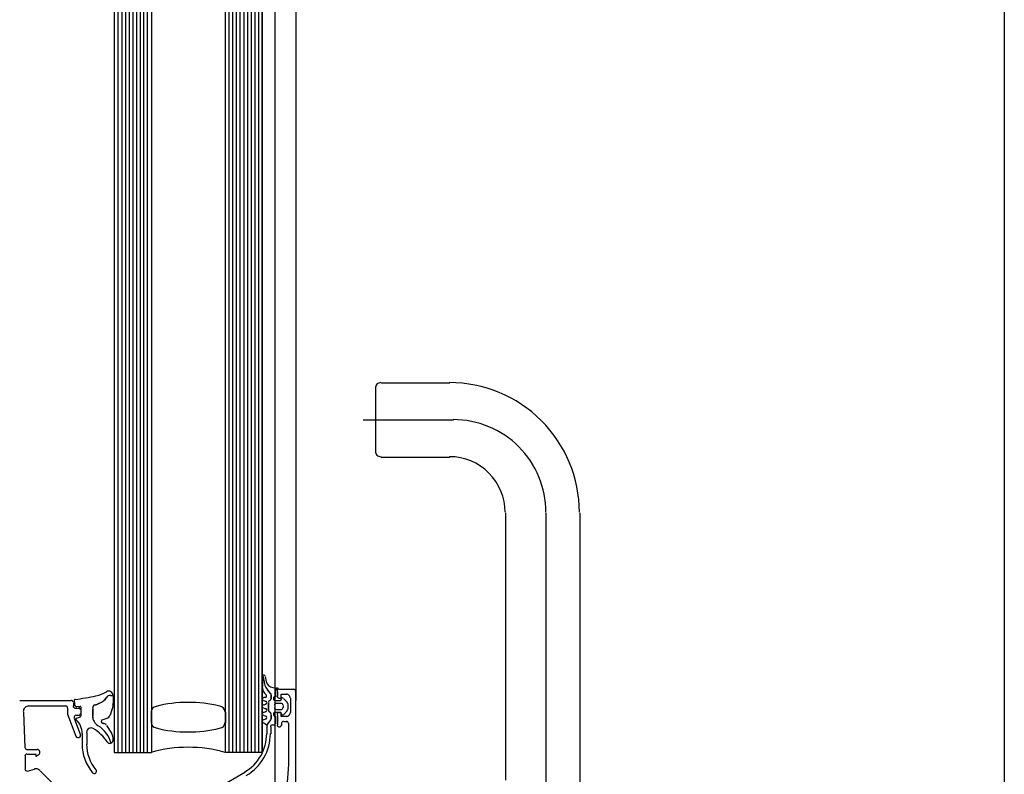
# Model space of a CAD drawing. Extents: x 2 to 87, y -108 to 11.
# Tile 339 of 352: x 49.762 to 50.028, y -12.222 to -12.018. Entities that reach past the tile are written whole.
import ezdxf

# ---------------------------------------------------------------- set-up
doc = ezdxf.new("R2010")
doc.units = 0
doc.header["$MEASUREMENT"] = 0
doc.linetypes.add('$BER_SCHNITTEBENE_1_2_', pattern=[1.001, 0.001, -1])
for name, color, linetype in [('13', 7, 'CONTINUOUS'), ('2', 7, 'CONTINUOUS'), ('23', 7, 'CONTINUOUS'), ('32', 7, 'CONTINUOUS'), ('8', 7, 'CONTINUOUS')]:
    doc.layers.add(name, color=color, linetype=linetype)

msp = doc.modelspace()

# ---------------------------------------------------------------- linework, layer by layer
at = {"layer": '13', "color": 62, "linetype": 'Continuous'}
msp.add_line((49.83090000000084, -11.18309999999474), (49.83090000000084, -12.28310000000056), dxfattribs=at)
at = {"layer": '2', "color": 62, "linetype": 'Continuous'}
msp.add_line((50.02759999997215, -11.18309999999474), (50.02759999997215, -12.28310000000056), dxfattribs=at)
at = {"layer": '23', "color": 62, "linetype": 'Continuous'}
for p, q in [((49.78759999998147, -11.23910000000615), (49.78759999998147, -12.21610000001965)), ((49.78859999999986, -11.23910000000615), (49.78859999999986, -12.21610000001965)), ((49.78959999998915, -11.23910000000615), (49.78959999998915, -12.21610000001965)), ((49.79059999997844, -11.23910000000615), (49.79059999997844, -12.21610000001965)), ((49.79159999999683, -11.23910000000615), (49.79159999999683, -12.21610000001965)), ((49.79259999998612, -11.23910000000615), (49.79259999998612, -12.21610000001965)), ((49.79359999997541, -11.23910000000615), (49.79359999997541, -12.21610000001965)), ((49.79459999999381, -11.23910000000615), (49.79459999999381, -12.21610000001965)), ((49.79549999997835, -11.23910000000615), (49.79549999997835, -12.21610000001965)), ((49.79649999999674, -11.23910000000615), (49.79649999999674, -12.21610000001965)), ((49.79759999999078, -11.23910000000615), (49.79759999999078, -12.21610000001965)), ((49.81749999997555, -11.23910000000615), (49.81749999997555, -12.21610000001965)), ((49.81849999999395, -11.23910000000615), (49.81849999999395, -12.21610000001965)), ((49.81949999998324, -11.23910000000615), (49.81949999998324, -12.21610000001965)), ((49.82049999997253, -11.23910000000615), (49.82049999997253, -12.21610000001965)), ((49.82149999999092, -11.23910000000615), (49.82149999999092, -12.21610000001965)), ((49.82249999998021, -11.23910000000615), (49.82249999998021, -12.21610000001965)), ((49.8234999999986, -11.23910000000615), (49.8234999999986, -12.21610000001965)), ((49.82449999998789, -11.23910000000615), (49.82449999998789, -12.21610000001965)), ((49.82549999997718, -11.23910000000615), (49.82549999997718, -12.21610000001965)), ((49.82649999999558, -11.23910000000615), (49.82649999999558, -12.21610000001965)), ((49.82749999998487, -12.21610000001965), (49.82749999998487, -11.23910000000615)), ((49.82749999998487, -11.23910000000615), (49.82749999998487, -12.21610000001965)), ((49.83659999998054, -11.25310000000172), (49.83659999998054, -12.20209999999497)), ((49.79759999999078, -12.20810000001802), (49.79759999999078, -12.20519999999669)), ((49.8175999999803, -12.20519999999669), (49.8175999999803, -12.20810000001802)), ((49.78759999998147, -12.21610000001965), (49.79759999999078, -12.21610000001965)), ((49.82759999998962, -12.21610000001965), (49.8175999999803, -12.21610000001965))]:
    msp.add_line(p, q, dxfattribs=at)
for centre, radius, start, end in [((49.79913640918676, -12.2052575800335), 0.001635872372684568, 99.75912222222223, 174.6650944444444), ((49.80750811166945, -12.23773044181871), 0.0351652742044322, 75.9607166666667, 104.2381388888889), ((49.81587958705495, -12.20524097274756), 0.001633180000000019, 4.548677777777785, 84.40720833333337), ((49.79913643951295, -12.20786943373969), 0.001636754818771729, 185.6452861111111, 260.2520027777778), ((49.807508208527, -12.17539992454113), 0.03516289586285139, 255.7610388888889, 283.9894388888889), ((49.81587958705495, -12.20789182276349), 0.001633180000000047, 274.5305805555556, 355.4513222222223), ((49.80750762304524, -12.25186274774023), 0.03718140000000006, 74.39780833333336, 105.6021944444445)]:
    msp.add_arc(centre, radius, start, end, dxfattribs=at)
at = {"layer": '32', "color": 62, "linetype": 'Continuous'}
for p, q in [((49.85959999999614, -12.11639999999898), (49.87809999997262, -12.11639999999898)), ((49.8580999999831, -12.13490000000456), (49.8580999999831, -12.11790000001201)), ((49.85959999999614, -12.1364000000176), (49.87809999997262, -12.1364000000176)), ((49.89309999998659, -12.15140000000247), (49.89309999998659, -12.22359999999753)), ((49.91309999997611, -12.15140000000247), (49.91309999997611, -12.22550000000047)), ((49.82779999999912, -12.19570000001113), (49.82759999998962, -12.19539999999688)), ((49.82779999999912, -12.19570000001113), (49.82759999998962, -12.19539999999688)), ((49.82759999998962, -12.19560000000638), (49.82759999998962, -12.19830000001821)), ((49.82829999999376, -12.19560000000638), (49.82859999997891, -12.19700000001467)), ((49.82979999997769, -12.20029999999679), (49.82889999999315, -12.19920000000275)), ((49.82979999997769, -12.20029999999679), (49.8289999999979, -12.19920000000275)), ((49.83039999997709, -12.19860000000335), (49.83150000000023, -12.1987000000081)), ((49.83159999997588, -12.19960000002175), (49.83159999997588, -12.20089999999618)), ((49.83609999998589, -12.199099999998), (49.83209999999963, -12.199099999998)), ((49.83659999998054, -12.27160000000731), (49.83659999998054, -12.19960000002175)), ((49.76209999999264, -12.20209999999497), (49.77609999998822, -12.20209999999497)), ((49.77709999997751, -12.20360000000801), (49.77689999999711, -12.20219999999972)), ((49.78729999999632, -12.20080000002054), (49.78659999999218, -12.20070000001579)), ((49.82789999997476, -12.20209999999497), (49.82849999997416, -12.20230000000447)), ((49.82839999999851, -12.20130000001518), (49.82799999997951, -12.20130000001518)), ((49.82949999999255, -12.20209999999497), (49.82969999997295, -12.20200000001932)), ((49.82949999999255, -12.20209999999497), (49.82969999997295, -12.20200000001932)), ((49.82989999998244, -12.20160000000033), (49.82989999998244, -12.20060000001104)), ((49.82999999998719, -12.20160000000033), (49.82999999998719, -12.20060000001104)), ((49.83109999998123, -12.20209999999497), (49.83239999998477, -12.20209999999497)), ((49.83269999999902, -12.20180000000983), (49.83269999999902, -12.20170000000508)), ((49.83319999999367, -12.20149999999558), (49.83419999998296, -12.20250000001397)), ((49.8350999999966, -12.20140000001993), (49.8350999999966, -12.20540000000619)), ((49.77459999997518, -12.20360000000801), (49.76459999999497, -12.20360000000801)), ((49.77509999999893, -12.20560000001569), (49.77509999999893, -12.20410000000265)), ((49.77659999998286, -12.20260000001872), (49.77659999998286, -12.20360000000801)), ((49.77709999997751, -12.20410000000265), (49.7780999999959, -12.20410000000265)), ((49.77839999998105, -12.20370000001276), (49.77749999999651, -12.20380000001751)), ((49.77859999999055, -12.2045999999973), (49.77859999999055, -12.20560000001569)), ((49.7786999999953, -12.20620000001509), (49.7786999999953, -12.2039999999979)), ((49.78179999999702, -12.20630000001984), (49.78179999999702, -12.2042000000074)), ((49.78179999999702, -12.2042000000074), (49.78179999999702, -12.20630000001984)), ((49.78249999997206, -12.20329999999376), (49.7835999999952, -12.20279999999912)), ((49.7835999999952, -12.20279999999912), (49.78249999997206, -12.20329999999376)), ((49.78729999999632, -12.20339999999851), (49.78649999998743, -12.20600000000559)), ((49.82849999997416, -12.20310000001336), (49.82789999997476, -12.20329999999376)), ((49.82789999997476, -12.20410000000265), (49.82849999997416, -12.20430000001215)), ((49.8291999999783, -12.2048000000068), (49.8291999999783, -12.20260000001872)), ((49.82929999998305, -12.2048000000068), (49.82929999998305, -12.20260000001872)), ((49.83090000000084, -12.20339999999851), (49.83090000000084, -12.2039999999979)), ((49.83269999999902, -12.20290000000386), (49.83139999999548, -12.20290000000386)), ((49.83139999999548, -12.20450000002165), (49.83269999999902, -12.20450000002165)), ((49.83319999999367, -12.2039999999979), (49.83319999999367, -12.20339999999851)), ((49.83419999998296, -12.20490000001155), (49.83319999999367, -12.20590000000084)), ((49.83439999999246, -12.20290000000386), (49.83439999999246, -12.20450000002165)), ((49.76309999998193, -12.20519999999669), (49.76350000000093, -12.21480000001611)), ((49.77729999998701, -12.21180000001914), (49.77509999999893, -12.20579999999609)), ((49.77679999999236, -12.20680000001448), (49.7784999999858, -12.21140000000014)), ((49.7780999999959, -12.20610000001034), (49.77729999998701, -12.20610000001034)), ((49.77749999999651, -12.20680000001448), (49.7784999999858, -12.20650000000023)), ((49.78559999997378, -12.20690000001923), (49.78449999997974, -12.20730000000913)), ((49.82849999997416, -12.20510000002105), (49.82789999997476, -12.20530000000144)), ((49.82789999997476, -12.20610000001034), (49.82849999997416, -12.20630000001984)), ((49.82849999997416, -12.20709999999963), (49.82789999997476, -12.20730000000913)), ((49.82969999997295, -12.20540000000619), (49.82949999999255, -12.20519999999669)), ((49.82969999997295, -12.20530000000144), (49.82949999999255, -12.20519999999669)), ((49.82989999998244, -12.20699999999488), (49.82989999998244, -12.20579999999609)), ((49.82999999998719, -12.20699999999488), (49.82999999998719, -12.20579999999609)), ((49.83239999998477, -12.20530000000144), (49.83109999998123, -12.20530000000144)), ((49.83109999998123, -12.20630000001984), (49.83109999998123, -12.20840000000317)), ((49.83159999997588, -12.20590000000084), (49.83159999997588, -12.20870000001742)), ((49.83269999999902, -12.20570000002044), (49.83269999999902, -12.20560000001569)), ((49.78459999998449, -12.20829999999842), (49.78469999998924, -12.20829999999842)), ((49.78549999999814, -12.20879999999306), (49.78689999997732, -12.21090000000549)), ((49.82979999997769, -12.20920000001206), (49.82979999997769, -12.21110000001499)), ((49.83079999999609, -12.20870000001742), (49.83029999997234, -12.20870000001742)), ((49.83209999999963, -12.20920000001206), (49.83229999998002, -12.20920000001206)), ((49.83279999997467, -12.20870000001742), (49.83279999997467, -12.20819999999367)), ((49.83329999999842, -12.20769999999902), (49.83409999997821, -12.20769999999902)), ((49.7780999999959, -12.21210000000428), (49.7776999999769, -12.21210000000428)), ((49.77899999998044, -12.21390000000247), (49.77899999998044, -12.21100000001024)), ((49.78019999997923, -12.210699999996), (49.78019999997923, -12.21390000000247)), ((49.76399999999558, -12.21530000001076), (49.7668999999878, -12.21530000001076)), ((49.76359999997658, -12.21710000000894), (49.76359999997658, -12.22060000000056)), ((49.76419999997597, -12.2210999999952), (49.76609999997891, -12.22060000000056)), ((49.76759999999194, -12.22100000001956), (49.773199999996, -12.22659999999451)), ((49.81569999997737, -12.22550000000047), (49.82279999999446, -12.22140000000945))]:
    msp.add_line(p, q, dxfattribs=at)
for points in [[(49.83189999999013, -12.199099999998), (49.83109999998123, -12.199099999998), (49.83109999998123, -12.20110000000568)], [(49.78659999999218, -12.20070000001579), (49.78729999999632, -12.20080000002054), (49.78729999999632, -12.20279999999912)], [(49.83209999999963, -12.20140000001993), (49.83259999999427, -12.20140000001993), (49.83259999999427, -12.20040000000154), (49.83409999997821, -12.20040000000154)], [(49.82779999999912, -12.20800000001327), (49.82869999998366, -12.20870000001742), (49.82979999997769, -12.20730000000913)], [(49.82879999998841, -12.21110000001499), (49.82879999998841, -12.20870000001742), (49.82979999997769, -12.20730000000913)], [(49.83409999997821, -12.20639999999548), (49.83259999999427, -12.20639999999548), (49.83259999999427, -12.20540000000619), (49.83209999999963, -12.20540000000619)], [(49.83459999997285, -12.20819999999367), (49.83459999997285, -12.21929999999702), (49.83409999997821, -12.22539999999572)], [(49.7670999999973, -12.21679999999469), (49.7664999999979, -12.21720000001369), (49.7664999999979, -12.2166000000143), (49.76410000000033, -12.2166000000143)]]:
    msp.add_lwpolyline(points, dxfattribs=at)
for centre, radius, start, end in [((49.85950762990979, -12.11780141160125), 0.001499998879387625, 89.99995833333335, 180.0000444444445), ((49.87800765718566, -12.15130138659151), 0.03499996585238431, 359.9999583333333, 90.00004444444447), ((49.85950762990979, -12.1348014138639), 0.001499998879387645, 179.9999583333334, 270.0000444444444), ((49.87800764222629, -12.15130140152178), 0.01499998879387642, 359.9999583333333, 90.00004444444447), ((49.82790662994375, -12.19558668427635), 0.0003999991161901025, 143.4660722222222, 180.0807638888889), ((49.82790763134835, -12.19558668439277), 0.0004000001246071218, 11.01043888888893, 142.0137444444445), ((49.82594182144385, -12.19651045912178), 0.001989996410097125, 359.3809583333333, 26.65467222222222), ((49.82594182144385, -12.19651045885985), 0.001999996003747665, 359.38095, 26.65466388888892), ((49.8319452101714, -12.19657531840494), 0.004013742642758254, 179.3810388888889, 220.6409805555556), ((49.8319452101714, -12.19657531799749), 0.004003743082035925, 179.3810472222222, 220.6409888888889), ((49.83054310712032, -12.19656668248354), 0.002000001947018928, 191.0023666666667, 265.0045666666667), ((49.78051183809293, -12.19104243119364), 0.01000000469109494, 282.3865944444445, 299.9160305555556), ((49.78609762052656, -12.20075011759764), 0.001200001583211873, 359.8705527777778, 119.9160527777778), ((49.83050659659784, -12.19825910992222), 0.002999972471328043, 179.9985333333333, 229.6800138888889), ((49.83140762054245, -12.1990514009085), 0.000400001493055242, 0.0003388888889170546, 85.08280000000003), ((49.83200762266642, -12.19955139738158), 0.0004999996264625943, 89.99995833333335, 180.0000444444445), ((49.83600762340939, -12.19955139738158), 0.0004999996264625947, 359.9999583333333, 90.00004444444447), ((49.77600754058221, -12.20255145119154), 0.0005000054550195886, 0.0008555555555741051, 89.999375), ((49.77709775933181, -12.20205640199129), 0.0003000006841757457, 102.0116472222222, 192.3563944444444), ((49.76996559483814, -12.14302173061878), 0.05916514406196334, 276.8627555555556, 282.3865805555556), ((49.78222297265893, -12.1990709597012), 0.003954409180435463, 289.9994111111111, 328.2415694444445), ((49.78222297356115, -12.19907095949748), 0.003964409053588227, 289.9993944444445, 328.2415527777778), ((49.78643558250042, -12.20167866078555), 0.00100000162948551, 84.99915833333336, 148.2414944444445), ((49.78643558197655, -12.2016786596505), 0.0009900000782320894, 85.00006666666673, 148.2415527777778), ((49.82790662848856, -12.20165143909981), 0.0004000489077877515, 90.000325, 255.0001361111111), ((49.82830661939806, -12.20085139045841), 0.0004000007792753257, 269.9998305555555, 49.67910277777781), ((49.82830661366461, -12.20265148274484), 0.0004000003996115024, 284.9994138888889, 75.00028055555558), ((49.82970761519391, -12.20251124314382), 0.000510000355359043, 119.9998722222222, 179.9998305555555), ((49.82970761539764, -12.2025112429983), 0.0005000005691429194, 119.9998861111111, 179.9998444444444), ((49.82940761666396, -12.20152974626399), 0.0004900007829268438, 299.9999, 359.9998583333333), ((49.82940761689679, -12.20152974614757), 0.0005000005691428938, 299.9998861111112, 359.9998444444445), ((49.82941172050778, -12.20053224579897), 0.0004858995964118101, 359.9998027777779, 40.64096666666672), ((49.82941172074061, -12.20053224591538), 0.0004958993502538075, 359.9998194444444, 40.64098333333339), ((49.83100762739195, -12.20155137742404), 0.0005000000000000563, 89.99984722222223, 269.9998472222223), ((49.83200762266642, -12.20085139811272), 0.0004999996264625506, 179.9999583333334, 270.0000444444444), ((49.8323076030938, -12.20175138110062), 0.0002999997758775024, 269.9998055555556, 359.9998916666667), ((49.83290761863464, -12.20165138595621), 0.0003000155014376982, 45.00322222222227, 179.9944055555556), ((49.83400762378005, -12.20135139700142), 0.0009999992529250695, 359.9999583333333, 90.00004444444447), ((49.76457297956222, -12.20505117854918), 0.001499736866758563, 90.01388888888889, 182.4557416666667), ((49.77450754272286, -12.20405144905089), 0.000500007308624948, 0.0008361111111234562, 89.99916111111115), ((49.77700754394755, -12.20355144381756), 0.0004999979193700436, 179.9997611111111, 270.0002388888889), ((49.77736982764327, -12.20345640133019), 0.000299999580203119, 190.994125, 278.1179555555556), ((49.77800753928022, -12.20455144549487), 0.0005000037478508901, 0.0006583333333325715, 89.99956944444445), ((49.77834762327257, -12.20393748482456), 0.0002999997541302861, 1.38888889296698e-05, 97.20775833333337), ((49.78274761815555, -12.20415236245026), 0.0009999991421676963, 109.9993472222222, 180.0000166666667), ((49.78274761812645, -12.20415236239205), 0.0009899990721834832, 109.99935, 180.0000194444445), ((49.78529862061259, -12.20279588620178), 0.001999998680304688, 343.8188333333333, 0.02989444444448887), ((49.82790660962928, -12.20365148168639), 0.0004000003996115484, 104.9994138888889, 255.0002805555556), ((49.8283066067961, -12.20465148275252), 0.0004000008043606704, 284.9996305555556, 75.00006388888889), ((49.82970760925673, -12.20474825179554), 0.0005100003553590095, 179.9998666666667, 239.999825), ((49.82970760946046, -12.20474825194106), 0.0005000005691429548, 179.9998527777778, 239.9998111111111), ((49.83130758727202, -12.20395138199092), 0.000499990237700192, 179.9987305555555, 270.0009666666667), ((49.83130758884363, -12.20335135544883), 0.0004999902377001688, 89.9987305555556, 180.0009666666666), ((49.83260761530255, -12.2039513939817), 0.0004999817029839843, 269.99775, 0.001944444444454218), ((49.83260761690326, -12.20335135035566), 0.0004999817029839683, 359.9977500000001, 90.00194444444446), ((49.83380760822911, -12.20446952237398), 0.000499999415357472, 314.9722138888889, 359.9999111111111), ((49.83380761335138, -12.20283347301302), 0.0004999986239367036, 359.9998666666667, 45.02006666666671), ((49.77550754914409, -12.20556125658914), 0.0004999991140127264, 179.9999055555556, 200.0101722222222), ((49.77725132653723, -12.20655143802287), 0.0005000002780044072, 90.00005833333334, 200.0114083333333), ((49.7775476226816, -12.20706251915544), 0.0003000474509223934, 110.0122638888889, 227.0626944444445), ((49.77393724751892, -12.21094268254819), 0.004999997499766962, 359.9999861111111, 47.06274444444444), ((49.77800753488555, -12.20555142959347), 0.0005000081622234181, 270.0009361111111, 359.9990666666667), ((49.77834762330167, -12.20613278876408), 0.0002999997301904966, 289.9997527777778, 5.555555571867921e-06), ((49.78474761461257, -12.20626155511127), 0.002999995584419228, 179.9999555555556, 240.3782277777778), ((49.78474762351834, -12.20626155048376), 0.002990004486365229, 180.0000444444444, 240.3819472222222), ((49.78460194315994, -12.20774146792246), 0.0005015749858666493, 108.7476055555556, 268.3333361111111), ((49.785148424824, -12.20558164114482), 0.00136802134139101, 288.7475305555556, 343.1288111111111), ((49.82790659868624, -12.2076514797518), 0.0003999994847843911, 104.9999972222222, 240.0000555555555), ((49.82790660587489, -12.20565148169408), 0.0004000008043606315, 104.9996305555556, 255.0000638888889), ((49.82830660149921, -12.20665148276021), 0.0004000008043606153, 284.9996305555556, 75.00006388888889), ((49.82940760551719, -12.20572974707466), 0.0004900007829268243, 359.9998361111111, 59.99979444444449), ((49.82940760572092, -12.20572974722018), 0.0005000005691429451, 359.9998527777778, 59.99981111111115), ((49.82940760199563, -12.20694425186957), 0.0004900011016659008, 321.9825611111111, 359.9998138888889), ((49.82940760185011, -12.20694425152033), 0.0005000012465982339, 321.9825194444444, 359.9997722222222), ((49.83100761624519, -12.205751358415), 0.0005000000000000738, 89.99984722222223, 269.9998472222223), ((49.83200762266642, -12.20585139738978), 0.0004999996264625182, 89.99995833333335, 180.0000444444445), ((49.83230759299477, -12.20555136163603), 0.000299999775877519, 359.9998055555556, 89.99989166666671), ((49.83290759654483, -12.20565135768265), 0.0003000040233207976, 179.9998055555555, 315.0017638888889), ((49.83320762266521, -12.20815139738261), 0.000499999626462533, 89.99995833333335, 180.0000444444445), ((49.83400762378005, -12.20535139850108), 0.0009999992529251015, 269.9999583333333, 4.444444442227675e-05), ((49.8340076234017, -12.20815139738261), 0.000499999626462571, 359.9999583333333, 90.00004444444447), ((49.78133724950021, -12.21067444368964), 0.001199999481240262, 59.79028611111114, 180.0000027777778), ((49.77640619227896, -12.21914352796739), 0.01100003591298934, 32.59832500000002, 59.79023888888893), ((49.77916304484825, -12.21545632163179), 0.007759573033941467, 13.99668333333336, 58.08869722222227), ((49.77916305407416, -12.215456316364), 0.007769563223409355, 14.00018333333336, 58.09021111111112), ((49.78462083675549, -12.20924262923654), 0.0009999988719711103, 32.75378888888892, 90.05109166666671), ((49.83020758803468, -12.20915118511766), 0.0004998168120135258, 89.99982500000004, 179.994825), ((49.83070759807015, -12.20835136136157), 0.0003000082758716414, 269.9999, 359.9999861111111), ((49.83200762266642, -12.20865139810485), 0.0004999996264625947, 179.9999583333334, 270.0000444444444), ((49.83220762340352, -12.20865139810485), 0.0004999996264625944, 269.9999583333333, 4.444444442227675e-05), ((49.77768900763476, -12.21155142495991), 0.0004999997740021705, 200.0102166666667, 270.0000472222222), ((49.77800804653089, -12.21155142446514), 0.0005000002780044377, 270.0000583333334, 20.01140833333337), ((49.78641705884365, -12.21274236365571), 0.0008815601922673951, 288.8457722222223, 3.915788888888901), ((49.78368888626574, -12.21260402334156), 0.003608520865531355, 358.7592277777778, 29.41285277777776), ((49.81671056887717, -12.21100995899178), 0.01199701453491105, 299.992625, 0.007125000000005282), ((49.81670790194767, -12.21100822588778), 0.01299986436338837, 299.9974861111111, 0.002150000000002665), ((49.76398767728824, -12.21475141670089), 0.0005000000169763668, 182.4518638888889, 270.0000833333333), ((49.76669583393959, -12.2160504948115), 0.0008086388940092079, 295.0968666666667, 81.18065555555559), ((49.79093726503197, -12.21382201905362), 0.01200001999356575, 180.0000305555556, 220.0195944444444), ((49.79093813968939, -12.21382128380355), 0.01080116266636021, 180.0000305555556, 220.0195944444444), ((49.78641605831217, -12.21274236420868), 0.0008815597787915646, 212.5982944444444, 288.2570555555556), ((49.76400761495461, -12.21705141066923), 0.0004999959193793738, 89.99964722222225, 180.0001250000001), ((49.76400764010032, -12.220578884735), 0.0005000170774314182, 180.0028666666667, 284.9992861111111), ((49.76646452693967, -12.2219911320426), 0.001499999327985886, 44.99922222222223, 104.9998222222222), ((49.78220684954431, -12.22115279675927), 0.0005999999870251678, 220.0196305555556, 40.01963055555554)]:
    msp.add_arc(centre, radius, start, end, dxfattribs=at)
at = {"layer": '8', "color": 62, "linetype": '$BER_SCHNITTEBENE_1_2_'}
msp.add_line((50.02759999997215, -12.35610000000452), (50.02759999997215, -11.09910000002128), dxfattribs=at)
at = {"layer": '8', "color": 62, "linetype": 'Continuous'}
for p, q in [((49.87909999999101, -12.12640000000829), (49.85469999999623, -12.12640000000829)), ((49.90409999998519, -12.22460000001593), (49.90409999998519, -12.15140000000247))]:
    msp.add_line(p, q, dxfattribs=at)
msp.add_arc((49.87900764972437, -12.1513013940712), 0.02499997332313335, 359.9999583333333, 90.00004444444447, dxfattribs=at)

doc.saveas('drawing.dxf')
